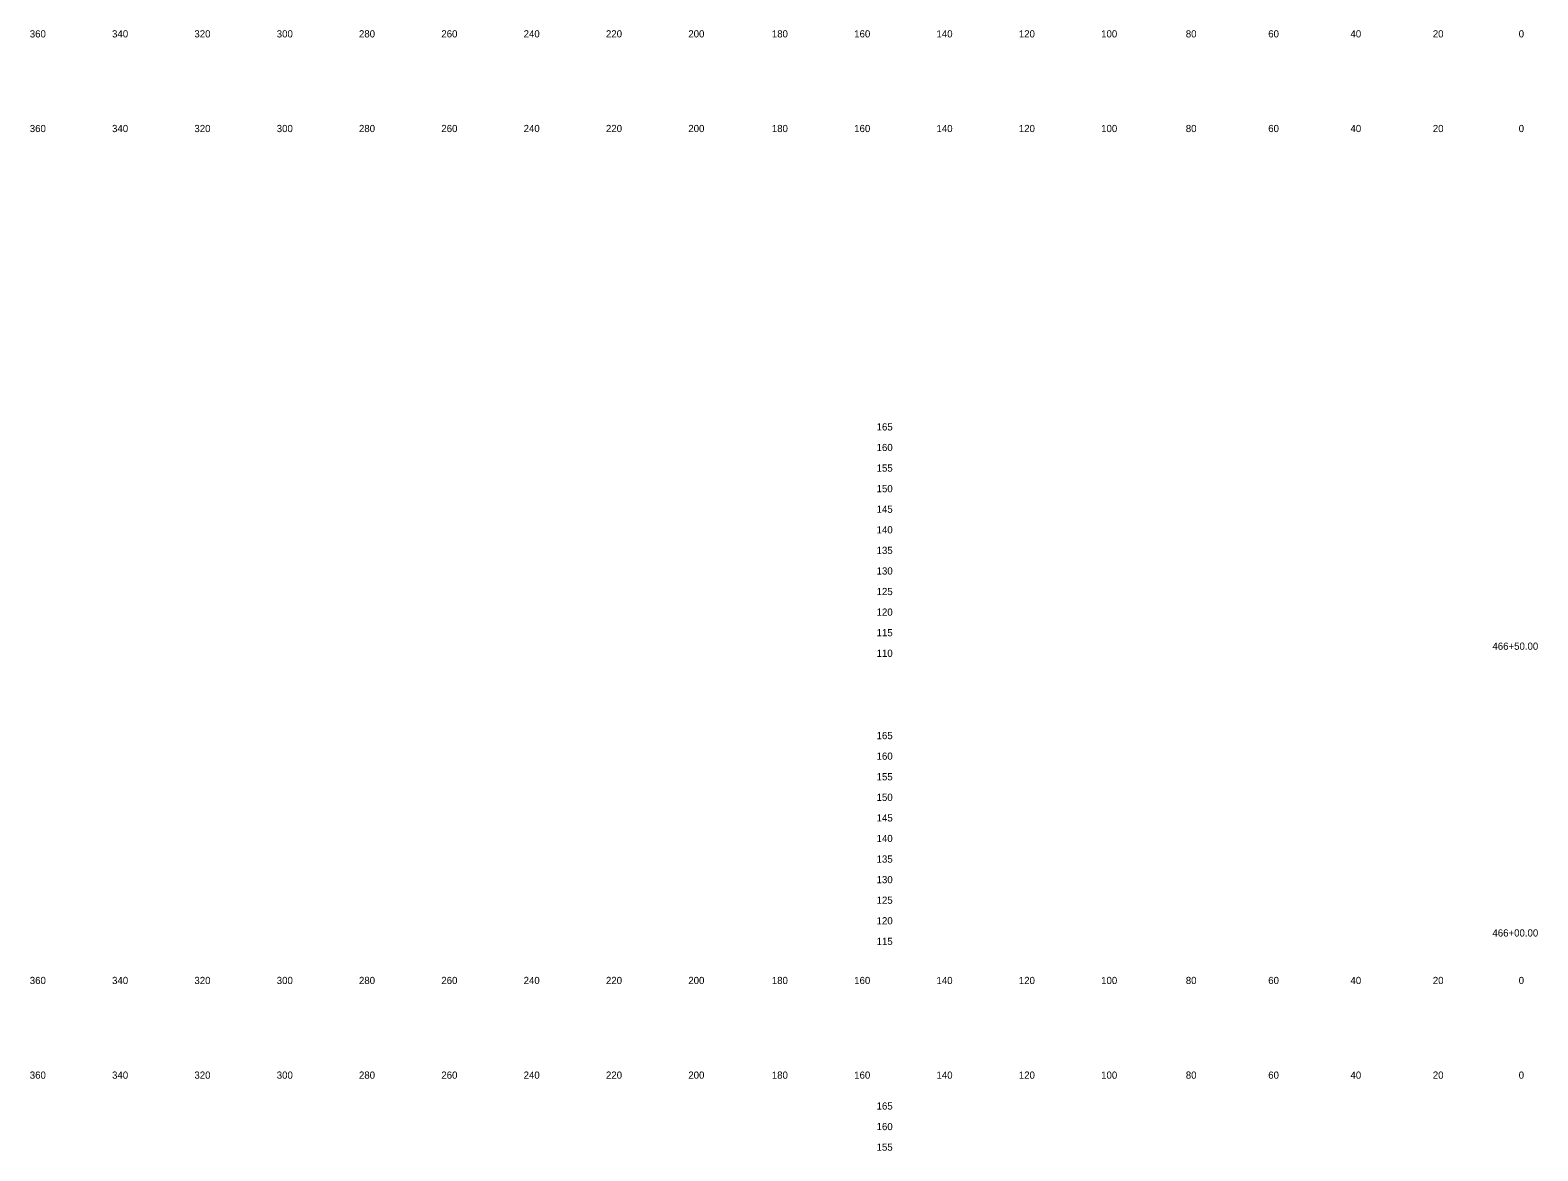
# Model space of a CAD drawing. Extents: x 21281 to 22024, y 6472 to 15198.
# Drawn here: x 21280.5 to 21646.8, y 9194.8 to 9467.1 of the extents above; entities that cross this region are included whole.
import ezdxf

# ---------------------------------------------------------------- set-up
doc = ezdxf.new("R2010")
doc.units = 0
for name, color, linetype in [('Draft_XS_Grid', 7, 'Continuous'), ('Draft_XS_Text', 7, 'Continuous'), ('SLOPE_STAKES_FILL', 7, 'Continuous')]:
    doc.layers.add(name, color=color, linetype=linetype)

msp = doc.modelspace()

# ---------------------------------------------------------------- texts
at = {"layer": 'Draft_XS_Grid'}
for s, p in [('  165  ', (21484.84, 9369.84)), ('  160  ', (21484.84, 9364.84)), ('  155  ', (21484.84, 9359.84)), ('  150  ', (21484.84, 9354.84)), ('  145  ', (21484.84, 9349.84)), ('  140  ', (21484.84, 9344.84)), ('  135  ', (21484.84, 9339.84)), ('  130  ', (21484.84, 9334.84)), ('  125  ', (21484.84, 9329.84)), ('  120  ', (21484.84, 9324.84)), ('  115  ', (21484.84, 9319.84)), ('  110  ', (21484.84, 9314.84)), ('  165  ', (21484.84, 9294.84)), ('  160  ', (21484.84, 9289.84)), ('  155  ', (21484.84, 9284.84)), ('  150  ', (21484.84, 9279.84)), ('  145  ', (21484.84, 9274.84)), ('  140  ', (21484.84, 9269.84)), ('  135  ', (21484.84, 9264.84)), ('  130  ', (21484.84, 9259.84)), ('  125  ', (21484.84, 9254.84)), ('  120  ', (21484.84, 9249.84)), ('  115  ', (21484.84, 9244.84)), ('  165  ', (21484.84, 9204.84)), ('  160  ', (21484.84, 9199.84)), ('  155  ', (21484.84, 9194.84))]:
    msp.add_text(s, height=1.75, dxfattribs=at).set_placement(p)
at = {"layer": 'Draft_XS_Text'}
for s, p in [('  360  ', (21279.14, 9465.34)), ('  340  ', (21299.13, 9465.34)), ('  320  ', (21319.13, 9465.34)), ('  300  ', (21339.13, 9465.34)), ('  280  ', (21359.1, 9465.34)), ('  260  ', (21379.11, 9465.34)), ('  240  ', (21399.1, 9465.34)), ('  220  ', (21419.1, 9465.34)), ('  200  ', (21439.1, 9465.34)), ('  180  ', (21459.39, 9465.34)), ('  160  ', (21479.4, 9465.34)), ('  140  ', (21499.39, 9465.34)), ('  120  ', (21519.39, 9465.34)), ('  100  ', (21539.39, 9465.34)), ('  80  ', (21559.95, 9465.34)), ('  60  ', (21579.97, 9465.34)), ('  40  ', (21599.95, 9465.34)), ('  20  ', (21619.95, 9465.34)), ('  0  ', (21640.81, 9465.34)), ('  0  ', (21640.81, 9465.34)), ('  360  ', (21279.14, 9442.34)), ('  340  ', (21299.13, 9442.34)), ('  320  ', (21319.13, 9442.34)), ('  300  ', (21339.13, 9442.34)), ('  280  ', (21359.1, 9442.34)), ('  260  ', (21379.11, 9442.34)), ('  240  ', (21399.1, 9442.34)), ('  220  ', (21419.1, 9442.34)), ('  200  ', (21439.1, 9442.34)), ('  180  ', (21459.39, 9442.34)), ('  160  ', (21479.4, 9442.34)), ('  140  ', (21499.39, 9442.34)), ('  120  ', (21519.39, 9442.34)), ('  100  ', (21539.39, 9442.34)), ('  80  ', (21559.95, 9442.34)), ('  60  ', (21579.97, 9442.34)), ('  40  ', (21599.95, 9442.34)), ('  20  ', (21619.95, 9442.34)), ('  0  ', (21640.81, 9442.34)), ('  0  ', (21640.81, 9442.34)), ('  360  ', (21279.14, 9235.34)), ('  340  ', (21299.13, 9235.34)), ('  320  ', (21319.13, 9235.34)), ('  300  ', (21339.13, 9235.34)), ('  280  ', (21359.1, 9235.34)), ('  260  ', (21379.11, 9235.34)), ('  240  ', (21399.1, 9235.34)), ('  220  ', (21419.1, 9235.34)), ('  200  ', (21439.1, 9235.34)), ('  180  ', (21459.39, 9235.34)), ('  160  ', (21479.4, 9235.34)), ('  140  ', (21499.39, 9235.34)), ('  120  ', (21519.39, 9235.34)), ('  100  ', (21539.39, 9235.34)), ('  80  ', (21559.95, 9235.34)), ('  60  ', (21579.97, 9235.34)), ('  40  ', (21599.95, 9235.34)), ('  20  ', (21619.95, 9235.34)), ('  0  ', (21640.81, 9235.34)), ('  0  ', (21640.81, 9235.34)), ('  360  ', (21279.14, 9212.34)), ('  340  ', (21299.13, 9212.34)), ('  320  ', (21319.13, 9212.34)), ('  300  ', (21339.13, 9212.34)), ('  280  ', (21359.1, 9212.34)), ('  260  ', (21379.11, 9212.34)), ('  240  ', (21399.1, 9212.34)), ('  220  ', (21419.1, 9212.34)), ('  200  ', (21439.1, 9212.34)), ('  180  ', (21459.39, 9212.34)), ('  160  ', (21479.4, 9212.34)), ('  140  ', (21499.39, 9212.34)), ('  120  ', (21519.39, 9212.34)), ('  100  ', (21539.39, 9212.34)), ('  80  ', (21559.95, 9212.34)), ('  60  ', (21579.97, 9212.34)), ('  40  ', (21599.95, 9212.34)), ('  20  ', (21619.95, 9212.34)), ('  0  ', (21640.81, 9212.34)), ('  0  ', (21640.81, 9212.34))]:
    msp.add_text(s, height=1.75, dxfattribs=at).set_placement(p)
at = {"layer": 'SLOPE_STAKES_FILL'}
for s, p in [('  466+50.00  ', (21634.43, 9316.56)), ('  466+00.00  ', (21634.43, 9246.88))]:
    msp.add_text(s, height=1.75, dxfattribs=at).set_placement(p)

doc.saveas('drawing.dxf')
